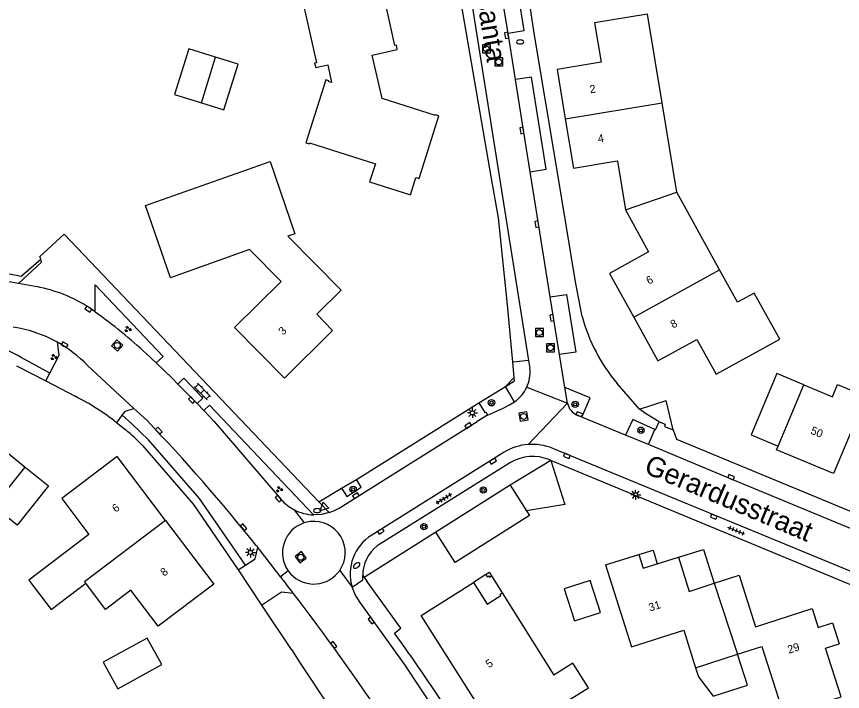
# Model space of a CAD drawing. Extents: x 136000 to 138005, y 398500 to 400500.
# Drawn here: x 137593.5 to 137696.7, y 400127.8 to 400212.1 of the extents above; entities that cross this region are included whole.
import ezdxf

# ---------------------------------------------------------------- set-up
doc = ezdxf.new("R2010")
doc.units = 0
for name, color, linetype in [('gg-afsc-erfafscheiding', 7, 'Continuous'), ('gg-afsc-haag', 7, 'Continuous'), ('gg-afsc-hekwerk', 7, 'Continuous'), ('gg-anno-huisnummerreeks BGT', 7, 'Continuous'), ('gg-anno-openbare ruimte label', 7, 'Continuous'), ('gg-bbg-bijgebouw', 7, 'Continuous'), ('gg-bbg-gedigitaliseerde bebouwing', 7, 'Continuous'), ('gg-bbg-hoofdgebouw', 7, 'Continuous'), ('gg-bbg-luifel en loopbrug', 7, 'Continuous'), ('gg-bbg-onder overbouw', 7, 'Continuous'), ('gg-bbg-pand overbouw', 7, 'Continuous'), ('gg-bbg-pilaar onder overbouw', 7, 'Continuous'), ('gg-bbg-pilaar pand', 7, 'Continuous'), ('gg-bbg-tussenscheiding', 7, 'Continuous'), ('gg-knt-onverhard', 7, 'Continuous'), ('gg-knt-verharding', 7, 'Continuous'), ('gg-knt-verharding nz', 7, 'Continuous'), ('gt-grn-groengrens', 7, 'Continuous'), ('gt-grn-weggrens', 7, 'Continuous'), ('gt-symb-boom', 7, 'Continuous'), ('gt-symb-brandkraan', 7, 'Continuous'), ('gt-symb-groenvak', 7, 'Continuous'), ('gt-symb-klinker verharding', 7, 'Continuous'), ('gt-symb-kolk', 7, 'Continuous'), ('gt-symb-lichtmast', 7, 'Continuous'), ('gt-symb-rioolschacht', 7, 'Continuous'), ('gt-symb-tegel verharding', 7, 'Continuous'), ('gt-symb-waterafsluiter', 7, 'Continuous')]:
    doc.layers.add(name, color=color, linetype=linetype)

# ---------------------------------------------------------------- blocks, each defined once
blk = doc.blocks.new('gt0-LMAST')
at = {"layer": 'gt-symb-lichtmast'}
for p, q in [((-0.18, 0.17), (-0.45, 0.44)), ((-0.01, 0.25), (-0.01, 0.62)), ((0.17, 0.17), (0.44, 0.44)), ((-0.26, 0), (-0.63, 0)), ((-0.18, -0.18), (-0.45, -0.45)), ((-0.01, -0.25), (-0.01, -0.63)), ((0.44, -0.45), (0.17, -0.18)), ((0.24, 0), (0.62, 0))]:
    blk.add_line(p, q, dxfattribs=at)
blk.add_circle((-0.01, 0), 0.25, dxfattribs=at)
blk = doc.blocks.new('gt0-BOOM')
at = {"layer": 'gt-symb-boom'}
for radius in [0.4, 0.2]:
    blk.add_circle((0, 0), radius, dxfattribs=at)
blk = doc.blocks.new('gt0-KOLK')
at = {"layer": 'gt-symb-kolk'}
blk.add_lwpolyline([(0, 0), (0.37, 0), (0.37, 0.4), (-0.38, 0.4), (-0.38, 0), (0, 0)], dxfattribs=at)
blk = doc.blocks.new('gt0-TEG1')
at = {"layer": 'gt-symb-tegel verharding'}
for p, q in [((-1.12, 0), (1.12, 0)), ((-0.9, -0.25), (-0.9, 0.25)), ((-0.45, -0.25), (-0.45, 0.25)), ((0, -0.25), (0, 0.25)), ((0.45, -0.25), (0.45, 0.25)), ((0.9, -0.25), (0.9, 0.25))]:
    blk.add_line(p, q, dxfattribs=at)
blk = doc.blocks.new('gt0-RS')
at = {"layer": 'gt-symb-rioolschacht'}
blk.add_lwpolyline([(-0.5, -0.5), (0.5, -0.5), (0.5, 0.5), (-0.5, 0.5)], close=True, dxfattribs=at)
blk.add_circle((0, 0), 0.375, dxfattribs=at)
blk = doc.blocks.new('gt0-BR')
at = {"layer": 'gt-symb-brandkraan'}
for centre, radius, start, end in [((-0.24, 0), 0.206, 107.5669, 252.4331), ((0.6, -2.66), 3, 106.892, 107.5669), ((0, -0.69), 0.938, 73.108, 106.892), ((-0.6, -2.66), 3, 72.4331, 73.108), ((0.24, 0), 0.206, 287.567, 72.4331), ((0.6, 2.66), 3, 252.4331, 253.108), ((0, 0.69), 0.938, 253.108, 286.8921), ((-0.6, 2.66), 3, 286.8921, 287.567)]:
    blk.add_arc(centre, radius, start, end, dxfattribs=at)
blk = doc.blocks.new('gt0-GRVAK')
at = {"layer": 'gt-symb-groenvak'}
for p, q in [((-0.11, 0.19), (-0.23, 0.24)), ((-0.18, 0.15), (0.09, 0.15)), ((-0.09, 0.21), (-0.16, 0.32)), ((-0.05, 0.21), (-0.05, 0.39)), ((0, 0.21), (0.06, 0.32)), ((0.01, 0.19), (0.13, 0.24)), ((0.26, -0.05), (0.2, 0.06)), ((0.3, -0.05), (0.3, 0.13)), ((0.35, -0.05), (0.41, 0.06)), ((-0.24, -0.23), (-0.36, -0.18)), ((-0.32, -0.26), (-0.05, -0.26)), ((-0.23, -0.21), (-0.29, -0.1)), ((-0.18, -0.2), (-0.18, -0.02)), ((-0.14, -0.21), (-0.07, -0.1)), ((-0.12, -0.23), (0, -0.18)), ((0.24, -0.07), (0.12, -0.02)), ((0.17, -0.11), (0.44, -0.11)), ((0.37, -0.07), (0.49, -0.02))]:
    blk.add_line(p, q, dxfattribs=at)
blk = doc.blocks.new('gt0-WAFSL')
at = {"layer": 'gt-symb-waterafsluiter'}
for p, q in [((-0.5, -0.33), (0, 0.67)), ((0, 0.67), (0.5, -0.33)), ((0.5, -0.33), (-0.5, -0.33))]:
    blk.add_line(p, q, dxfattribs=at)
blk = doc.blocks.new('gt0-KL1')
at = {"layer": 'gt-symb-klinker verharding'}
for p, q in [((-1.15, 0.3), (1.15, 0.3)), ((-1, -0.3), (-1, 0.3)), ((-0.5, 0.3), (-0.5, 0.45)), ((0, -0.3), (0, 0.3)), ((0.5, 0.3), (0.5, 0.45)), ((1, -0.3), (1, 0.3)), ((-1.15, -0.3), (1.15, -0.3)), ((-0.5, -0.45), (-0.5, -0.3)), ((0.5, -0.45), (0.5, -0.3))]:
    blk.add_line(p, q, dxfattribs=at)

msp = doc.modelspace()

# ---------------------------------------------------------------- linework, layer by layer
at = {"layer": 'gg-afsc-erfafscheiding'}
for p, q in [((137599.48, 400184.94), (137631.3, 400151.54)), ((137675.59, 400160.52), (137674.72, 400164.2))]:
    msp.add_line(p, q, dxfattribs=at)
msp.add_lwpolyline([(137572.09, 400184.4), (137573.63, 400182.98), (137574.24, 400183.61), (137594.07, 400179.72), (137596.53, 400181.85)], dxfattribs=at)
at = {"layer": 'gg-afsc-haag'}
for p, q in [((137654.63, 400165.95), (137655.69, 400167.04)), ((137651.27, 400163.9), (137654.63, 400165.95)), ((137634.12, 400153.22), (137635.98, 400154.33))]:
    msp.add_line(p, q, dxfattribs=at)
at = {"layer": 'gg-afsc-hekwerk'}
msp.add_line((137628.97, 400131.36), (137635.4, 400121.74), dxfattribs=at)
at = {"layer": 'gg-bbg-bijgebouw'}
for p, q in [((137616.61, 400201.37), (137618.38, 400207.07)), ((137655.21, 400153.61), (137645.92, 400147.74)), ((137655.21, 400153.61), (137657.24, 400150.39))]:
    msp.add_line(p, q, dxfattribs=at)
for points in [[(137618.38, 400207.07), (137615.04, 400208.12), (137613.26, 400202.41), (137616.61, 400201.37)], [(137594.59, 400155.86), (137597.51, 400153.5), (137593.57, 400148.61), (137590.65, 400150.97)], [(137657.24, 400150.39), (137657.61, 400149.8), (137648.33, 400143.93), (137645.92, 400147.74)], [(137663.25, 400136.65), (137666.5, 400137.69), (137665.22, 400141.71), (137661.95, 400140.65), (137663.25, 400136.65)], [(137606.19, 400128.17), (137611.66, 400131.18), (137609.84, 400134.49), (137604.35, 400131.5), (137606.19, 400128.17)]]:
    msp.add_lwpolyline(points, dxfattribs=at)
at = {"layer": 'gg-bbg-gedigitaliseerde bebouwing'}
msp.add_line((137678.39, 400130.8), (137683.61, 400132.48), dxfattribs=at)
for points in [[(137696.14, 400166.16), (137700.76, 400164.25), (137704.42, 400165.31), (137706.98, 400158.13)], [(137667.12, 400143.63), (137670.38, 400133.39), (137676.9, 400135.48), (137678.39, 400130.8)], [(137683.61, 400132.48), (137686.67, 400133.46), (137689.42, 400124.87), (137696.57, 400127.16), (137694.62, 400133.25), (137696.34, 400133.8)]]:
    msp.add_lwpolyline(points, dxfattribs=at)
at = {"layer": 'gg-bbg-hoofdgebouw'}
for p, q in [((137676.03, 400190.22), (137674.2, 400201.36)), ((137681.38, 400180.51), (137676.03, 400190.22)), ((137688.7, 400158.47), (137691.91, 400166.14)), ((137667.12, 400143.63), (137671.27, 400144.93)), ((137673.59, 400143.78), (137676.24, 400144.6)), ((137654.22, 400140.17), (137660.67, 400129.86))]:
    msp.add_line(p, q, dxfattribs=at)
for points in [[(137628.06, 400219.56), (137631, 400206.35), (137630.77, 400206.31), (137630.91, 400205.77), (137632.41, 400206.1), (137632.89, 400203.89), (137632.53, 400204.01), (137632.56, 400204.11), (137632.15, 400204.24), (137629.68, 400196.39)], [(137629.68, 400196.39), (137630.09, 400196.26), (137630.12, 400196.37), (137638.36, 400193.76), (137637.63, 400191.48), (137642.73, 400189.86), (137643.42, 400192.04), (137643.83, 400191.91), (137646.31, 400199.75), (137645.9, 400199.88), (137645.87, 400199.79), (137639.2, 400201.9), (137637.97, 400207.34), (137641.1, 400208.02), (137641, 400208.56), (137640.79, 400208.52), (137639.69, 400213.46)], [(137674.2, 400201.36), (137672.37, 400212.46), (137665.76, 400211.37), (137666.57, 400206.44), (137661.08, 400205.54), (137662.09, 400199.38)], [(137662.09, 400199.38), (137663.11, 400193.21), (137668.59, 400194.11), (137668.61, 400194.1), (137669.63, 400188.02)], [(137609.63, 400188.56), (137625.19, 400194.04), (137628.3, 400185.01)], [(137628.3, 400185.01), (137627.43, 400184.7), (137634.08, 400177.95), (137631.04, 400174.95), (137633.02, 400172.94), (137626.99, 400166.98), (137620.75, 400173.3), (137626.58, 400179.05), (137622.64, 400183.04), (137612.74, 400179.5), (137609.63, 400188.56)], [(137669.63, 400188.02), (137672.51, 400182.77), (137667.64, 400180.06), (137670.66, 400174.59)], [(137670.66, 400174.59), (137673.68, 400169.12), (137678.55, 400171.81), (137680.96, 400167.45), (137688.9, 400171.84), (137685.72, 400177.61), (137683.62, 400176.46), (137681.38, 400180.51)], [(137590.65, 400150.97), (137587.59, 400153.44), (137588.04, 400155.09), (137577.3, 400158.04), (137579.58, 400166.23), (137585.89, 400164.49), (137586.15, 400165.46), (137590.6, 400164.24), (137590.34, 400163.25), (137590.65, 400163.16), (137589.72, 400159.79), (137594.59, 400155.86)], [(137691.91, 400166.14), (137695.48, 400164.64), (137696.14, 400166.16)], [(137706.98, 400158.13), (137703.65, 400156.94), (137702.48, 400160.23), (137698.5, 400161.9), (137695.64, 400155.05), (137688.5, 400158), (137688.7, 400158.47)], [(137612.13, 400149.2), (137606.09, 400157.18), (137599.15, 400151.94), (137602.56, 400147.42), (137595.03, 400141.73), (137597.82, 400138.07), (137602.15, 400141.34)], [(137612.13, 400149.2), (137618.16, 400141.22), (137611.22, 400135.98), (137607.81, 400140.49), (137604.62, 400138.07), (137602.15, 400141.34)], [(137671.27, 400144.93), (137671.81, 400143.22), (137673.59, 400143.78)], [(137676.24, 400144.6), (137677.57, 400140.33), (137680.71, 400141.34)], [(137680.71, 400141.34), (137683.84, 400142.34), (137685.87, 400135.92), (137692.94, 400138.19), (137693.69, 400135.81), (137695.5, 400136.4), (137696.34, 400133.8)], [(137655.31, 400121.77), (137654.34, 400121.15), (137644.08, 400137.32), (137650.63, 400141.46)], [(137662.6, 400126.77), (137664.99, 400128.27), (137663.06, 400131.35), (137660.67, 400129.86)]]:
    msp.add_lwpolyline(points, dxfattribs=at)
at = {"layer": 'gg-bbg-luifel en loopbrug'}
msp.add_line((137660.29, 400156.7), (137655.21, 400153.61), dxfattribs=at)
for points in [[(137616.61, 400201.37), (137619.4, 400200.49), (137621.21, 400206.18), (137618.38, 400207.07)], [(137691.91, 400166.14), (137688.54, 400167.55), (137685.32, 400159.88), (137688.7, 400158.47)], [(137660.29, 400156.7), (137662.06, 400151.2), (137657.24, 400150.39)], [(137671.27, 400144.93), (137673.06, 400145.49), (137673.59, 400143.78)], [(137676.24, 400144.6), (137679.38, 400145.58), (137680.71, 400141.34)], [(137678.39, 400130.8), (137678.76, 400129.67), (137680.57, 400127.23), (137684.86, 400128.6), (137683.61, 400132.48)]]:
    msp.add_lwpolyline(points, dxfattribs=at)
at = {"layer": 'gg-bbg-onder overbouw'}
msp.add_lwpolyline([(137650.63, 400141.46), (137652.35, 400138.73), (137654.06, 400139.81), (137653.95, 400140), (137654.22, 400140.17)], dxfattribs=at)
at = {"layer": 'gg-bbg-pand overbouw'}
for p, q in [((137652.15, 400142.43), (137650.63, 400141.46)), ((137652.89, 400142.26), (137654.22, 400140.17))]:
    msp.add_line(p, q, dxfattribs=at)
at = {"layer": 'gg-bbg-pilaar onder overbouw'}
msp.add_lwpolyline([(137652.15, 400142.43), (137652.32, 400142.16), (137652.5, 400142.28), (137652.62, 400142.09), (137652.89, 400142.26)], dxfattribs=at)
at = {"layer": 'gg-bbg-pilaar pand'}
msp.add_lwpolyline([(137652.15, 400142.43), (137652.6, 400142.72), (137652.89, 400142.26)], dxfattribs=at)
at = {"layer": 'gg-bbg-tussenscheiding'}
for p, q in [((137662.09, 400199.38), (137674.2, 400201.36)), ((137669.63, 400188.02), (137676.03, 400190.22)), ((137670.66, 400174.59), (137681.38, 400180.51)), ((137590.65, 400150.97), (137594.59, 400155.86)), ((137680.71, 400141.34), (137683.61, 400132.48))]:
    msp.add_line(p, q, dxfattribs=at)
msp.add_lwpolyline([(137612.13, 400149.2), (137602, 400141.54), (137602.15, 400141.34)], dxfattribs=at)
at = {"layer": 'gg-knt-onverhard'}
for p, q in [((137597.67, 400167.6), (137594.08, 400169.57)), ((137593.51, 400168.5), (137597.17, 400166.64)), ((137606.03, 400161.41), (137607.15, 400160.5))]:
    msp.add_line(p, q, dxfattribs=at)
for points in [[(137622.11, 400143.6), (137616.38, 400151.92), (137610.02, 400159.27), (137607.94, 400161.25), (137606.72, 400162.33)], [(137609.25, 400158.56), (137615.62, 400151.2), (137621.21, 400143.01)]]:
    msp.add_lwpolyline(points, dxfattribs=at)
for centre, radius, start, end in [((137580.01, 400143.72), 29.43, 61.4437, 78.9658), ((137594.25, 400144.4), 20.63, 43.354, 51.2975)]:
    msp.add_arc(centre, radius, start, end, dxfattribs=at)
at = {"layer": 'gg-knt-verharding'}
for p, q in [((137593.74, 400178.81), (137570.63, 400182.9)), ((137596.04, 400178.4), (137593.74, 400178.81)), ((137603.35, 400175.24), (137602.58, 400175.78)), ((137610.95, 400168.87), (137609.75, 400170.01)), ((137611.83, 400169.69), (137610.95, 400168.87)), ((137657.69, 400168.17), (137657.55, 400169.17)), ((137662.06, 400165.8), (137661.38, 400169.91)), ((137602.38, 400168.57), (137608.19, 400163.18)), ((137655.69, 400167.04), (137655.52, 400168.99)), ((137597.17, 400166.64), (137597.67, 400167.6)), ((137597.17, 400166.64), (137600.83, 400164.71)), ((137614.44, 400166.95), (137613.69, 400166.23)), ((137616.1, 400163.8), (137613.69, 400166.23)), ((137671.38, 400163.11), (137668.56, 400166.29)), ((137655.75, 400164.01), (137654.63, 400165.95)), ((137662.37, 400163.83), (137662.06, 400165.8)), ((137671.38, 400163.11), (137674.72, 400164.2)), ((137608.19, 400163.18), (137609.82, 400161.67)), ((137616.93, 400162.93), (137616.1, 400163.8)), ((137635.98, 400154.33), (137651.27, 400163.9)), ((137606.03, 400161.41), (137606.72, 400162.33)), ((137652.39, 400162.34), (137651.08, 400161.55)), ((137664.18, 400162.11), (137663.54, 400162.37)), ((137669.62, 400159.87), (137664.18, 400162.11)), ((137641.24, 400155.39), (137651.08, 400161.55)), ((137672.5, 400158.68), (137669.62, 400159.87)), ((137672.5, 400158.68), (137673.27, 400160.57)), ((137698.31, 400142.59), (137660.54, 400158.2)), ((137654.47, 400157.72), (137637.91, 400147.36)), ((137660.29, 400156.7), (137660.06, 400156.79)), ((137655.26, 400156.42), (137638.58, 400146.01)), ((137631.3, 400151.54), (137634.12, 400153.22)), ((137631.3, 400151.54), (137632.6, 400150.17)), ((137645.92, 400147.74), (137636.96, 400142.06)), ((137623.47, 400146.05), (137623.67, 400145.8)), ((137621.21, 400143.01), (137622.11, 400143.6)), ((137621.21, 400143.01), (137624.11, 400138.6)), ((137636.78, 400142.32), (137636.96, 400142.06)), ((137636.96, 400142.06), (137637.28, 400141.62))]:
    msp.add_line(p, q, dxfattribs=at)
for points in [[(137664.21, 400174.67), (137663.36, 400179.02), (137661.08, 400192.92), (137658.2, 400210.06), (137653.98, 400238.2)], [(137655.52, 400168.99), (137654.89, 400176.12), (137653.75, 400186.99), (137652.88, 400191.93), (137645.43, 400235.19)], [(137596.53, 400181.85), (137596.44, 400182.18), (137599.48, 400184.94)], [(137593.74, 400178.81), (137596.62, 400181.47), (137596.53, 400181.85)], [(137603.35, 400175.24), (137603.32, 400178.63), (137611.83, 400169.69)], [(137597.67, 400167.6), (137598.83, 400169.84), (137598.61, 400171.46)], [(137613.69, 400166.23), (137612.97, 400166.95), (137610.95, 400168.87)], [(137614.44, 400166.95), (137616.81, 400164.47), (137616.1, 400163.8)], [(137654.63, 400165.95), (137655.75, 400166.63), (137655.69, 400167.04)], [(137664.18, 400162.11), (137665.22, 400164.52), (137662.06, 400165.8)], [(137652.39, 400162.34), (137654.23, 400163.18), (137655.13, 400163.63), (137655.75, 400164.01)], [(137606.72, 400162.33), (137607.11, 400162.85), (137608.19, 400163.18)], [(137616.93, 400162.93), (137617.63, 400163.61), (137630.64, 400149.89)], [(137616.93, 400162.93), (137618.22, 400161.55), (137626.57, 400151.83)], [(137651.27, 400163.9), (137652.03, 400162.67), (137652.19, 400162.74), (137652.39, 400162.34)], [(137673.81, 400161.52), (137672.13, 400162.57), (137671.38, 400163.11)], [(137673.27, 400160.57), (137670.53, 400161.82), (137669.62, 400159.87)], [(137673.27, 400160.57), (137673.39, 400160.53), (137673.81, 400161.52)], [(137673.81, 400161.52), (137674.59, 400161.21), (137674.51, 400160.94), (137675.59, 400160.52)], [(137675.59, 400160.52), (137676.01, 400159.34), (137701.97, 400148.6)], [(137699.38, 400147.5), (137698.94, 400147.7), (137682.75, 400154.41), (137672.5, 400158.68)], [(137704.58, 400138.47), (137704.21, 400138.5), (137660.29, 400156.7)], [(137632.6, 400150.17), (137633.23, 400150.42), (137633.83, 400150.74), (137641.24, 400155.39)], [(137634.12, 400153.22), (137634.79, 400152.2), (137636.6, 400153.34), (137635.98, 400154.33)], [(137632.6, 400150.17), (137631.64, 400149.95), (137630.64, 400149.89)], [(137622.11, 400143.6), (137623.32, 400144.4), (137623.67, 400145.8)], [(137635.46, 400140.86), (137636.81, 400141.76), (137636.78, 400142.32)], [(137640.74, 400135.12), (137641.55, 400135.75), (137637.28, 400141.62)], [(137624.11, 400138.6), (137626.64, 400140.27), (137628.09, 400140.12)], [(137653.76, 400113.25), (137651.14, 400117.45), (137642.1, 400131.1), (137636.37, 400139.08), (137635.83, 400139.93), (137635.46, 400140.86)]]:
    msp.add_lwpolyline(points, dxfattribs=at)
for centre, radius, start, end in [((137592.59, 400160.31), 18.42, 57.1476, 79.1983), ((137564.89, 400121.6), 66, 47.1788, 54.3556), ((137685.66, 400180.5), 22.23, 195.2025, 219.7446), ((137590.72, 400157.26), 16.25, 60.9408, 81.5791), ((137590.71, 400157.26), 16.25, 44.1099, 60.9045), ((137653.18, 400167.74), 4.52, 334.9631, 5.4065), ((137653.18, 400167.74), 4.52, 304.5932, 335.036), ((137588.15, 400138.99), 28.67, 51.4354, 63.7522), ((137664.29, 400164.17), 1.94, 189.8339, 247.5334), ((137441.12, 400000.41), 233.38, 38.6139, 43.7076), ((137657.98, 400151.95), 6.76, 94.5226, 121.2933), ((137657.98, 400151.94), 6.76, 67.7647, 94.5147), ((137658.03, 400151.82), 5.37, 67.7327, 121.0063), ((137630.86, 400155.58), 5.7, 221.1699, 241.997), ((137630.85, 400155.58), 5.69, 242.0882, 267.962), ((137630.67, 400145.16), 3.92, 108.3856, 215.4006), ((137630.67, 400145.16), 3.92, 96.7901, 108.362), ((137630.67, 400145.16), 3.92, 325.4296, 96.787), ((137640.89, 400142.52), 5.68, 121.6429, 196.9706), ((137346.03, 399925.43), 354.46, 37.6921, 38.4401), ((137641.46, 400142.32), 4.68, 127.9359, 179.9944), ((137630.67, 400145.17), 3.92, 215.4162, 319.7657), ((137630.64, 400145.19), 3.96, 319.769, 325.3649), ((137339.93, 399920.71), 362.18, 37.2849, 37.6922), ((137344.21, 399924.05), 356.76, 34.1103, 37.2747), ((137403.49, 399964.01), 292.52, 31.1472, 35.7993)]:
    msp.add_arc(centre, radius, start, end, dxfattribs=at)
at = {"layer": 'gg-knt-verharding nz'}
for p, q in [((137657.55, 400169.17), (137647.16, 400234.39)), ((137654.94, 400210.08), (137651.9, 400229.09)), ((137655.87, 400204.27), (137654.94, 400210.08)), ((137657.55, 400169.17), (137655.52, 400168.99))]:
    msp.add_line(p, q, dxfattribs=at)
for points in [[(137654.94, 400210.08), (137656.96, 400210.41), (137653.91, 400229.42), (137651.9, 400229.09)], [(137657.7, 400192.76), (137659.69, 400193.08), (137657.88, 400204.59), (137655.87, 400204.27)], [(137657.7, 400192.76), (137656.86, 400197.95), (137655.87, 400204.27)], [(137660.22, 400177.13), (137658.74, 400186.25), (137657.7, 400192.76)], [(137660.22, 400177.13), (137662.23, 400177.44), (137663.41, 400170.21), (137661.38, 400169.91)], [(137661.38, 400169.91), (137660.62, 400174.54), (137660.22, 400177.13)]]:
    msp.add_lwpolyline(points, dxfattribs=at)
at = {"layer": 'gt-grn-groengrens'}
for p, q in [((137624.11, 400138.6), (137627.85, 400133.07)), ((137627.85, 400133.07), (137627.86, 400133.06)), ((137627.86, 400133.06), (137628.97, 400131.36))]:
    msp.add_line(p, q, dxfattribs=at)
at = {"layer": 'gt-grn-weggrens'}
for p, q in [((137657.28, 400165.83), (137662.37, 400163.83)), ((137662.37, 400163.83), (137657.45, 400158.68)), ((137628.18, 400150.55), (137629.44, 400148.88)), ((137627.48, 400142.9), (137626.52, 400142.16)), ((137633.9, 400142.94), (137635.46, 400140.86))]:
    msp.add_line(p, q, dxfattribs=at)

# ---------------------------------------------------------------- block references
at = {"layer": 'gt-symb-boom'}
for p in [(137652.87, 400163.9), (137663.33, 400163.7), (137671.56, 400160.46), (137635.58, 400153.08), (137651.85, 400153), (137644.43, 400148.42)]:
    msp.add_blockref('gt0-BOOM', p, dxfattribs=at)
at = {"layer": 'gt-symb-brandkraan'}
for p in [(137656.45, 400208.97), (137631.08, 400150.42)]:
    msp.add_blockref('gt0-BR', p, dxfattribs=at)
at = {"layer": 'gt-symb-brandkraan', "rotation": 32.13289585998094}
msp.add_blockref('gt0-BR', (137636.02, 400143.57), dxfattribs=at)
at = {"layer": 'gt-symb-groenvak'}
for p in [(137607.41, 400173.09), (137598.16, 400169.59), (137626.35, 400153.08)]:
    msp.add_blockref('gt0-GRVAK', p, dxfattribs=at)
at = {"layer": 'gt-symb-klinker verharding', "rotation": -45.405196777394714}
msp.add_blockref('gt0-KL1', (137616.74, 400165.3), dxfattribs=at)
at = {"layer": 'gt-symb-kolk'}
for p, rotation in [((137654.97, 400209.83), 99.03513580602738), ((137656.86, 400197.95), 98.93696752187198), ((137658.74, 400186.25), 99.03513580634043), ((137602.38, 400175.42), -33.99203971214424), ((137660.62, 400174.54), 98.83880232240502), ((137599.42, 400170.98), -32.2118973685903), ((137615.27, 400164.08), -45.729326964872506), ((137663.78, 400162.27), -21.39381986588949), ((137650.07, 400160.9), 32.752439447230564), ((137611.15, 400160.28), -46.98610658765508), ((137653.17, 400156.43), 32.005383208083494), ((137662.22, 400157.07), -22.461175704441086), ((137682.75, 400154.41), -22.51620217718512), ((137636.04, 400152.12), 32.005383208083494), ((137626.08, 400151.79), -49.01346678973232), ((137680.59, 400149.48), -22.461175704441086), ((137621.73, 400148.23), -51.009005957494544), ((137639.16, 400147.67), 32.005383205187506), ((137637.68, 400136.56), -54.035843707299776), ((137632.99, 400133.53), -54.035843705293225)]:
    msp.add_blockref('gt0-KOLK', p, dxfattribs=dict(at, rotation=rotation))
at = {"layer": 'gt-symb-lichtmast'}
for p in [(137650.49, 400162.63), (137670.9, 400152.4), (137622.75, 400145.21)]:
    msp.add_blockref('gt0-LMAST', p, dxfattribs=at)
at = {"layer": 'gt-symb-rioolschacht'}
for p in [(137652.23, 400208.11), (137653.78, 400206.48), (137658.86, 400172.67), (137660.24, 400170.78)]:
    msp.add_blockref('gt0-RS', p, dxfattribs=at)
for p, rotation in [((137606.1, 400171.06), 48.11919017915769), ((137656.88, 400162.19), 8.972626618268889), ((137629.03, 400144.6), -54.035843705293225)]:
    msp.add_blockref('gt0-RS', p, dxfattribs=dict(at, rotation=rotation))
at = {"layer": 'gt-symb-tegel verharding'}
for p, rotation in [((137646.9, 400151.91), -148.40750843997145), ((137683.46, 400147.9), 157.30524441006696)]:
    msp.add_blockref('gt0-TEG1', p, dxfattribs=dict(at, rotation=rotation))
at = {"layer": 'gt-symb-waterafsluiter', "rotation": 133.25692965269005}
msp.add_blockref('gt0-WAFSL', (137631.95, 400150.87), dxfattribs=at)

# ---------------------------------------------------------------- texts
at = {"layer": 'gg-anno-huisnummerreeks BGT'}
for s, rotation, p in [('2', 9.3, (137665.23, 400202.55)), ('4', 9.3, (137666.25, 400196.38)), ('6', 28.9, (137672.55, 400178.63)), ('8', 28.9, (137675.57, 400173.16)), ('3', 44.6, (137626.83, 400172.28)), ('50', 337.5, (137692.67, 400160.06)), ('6', 37.1, (137605.91, 400150.14)), ('8', 37.1, (137611.95, 400142.16)), ('31', 17.8, (137672.7, 400137.81)), ('29', 17.8, (137690.06, 400132.54)), ('5', 32.4, (137652.54, 400130.72))]:
    msp.add_text(s, height=1, rotation=rotation, dxfattribs=at).set_placement(p)
at = {"layer": 'gg-anno-openbare ruimte label'}
for s, rotation, p in [('Elsanta', 279.1, (137650.55, 400217.37)), ('Gerardusstraat', 337, (137671.8, 400155.21))]:
    msp.add_text(s, height=2.5, rotation=rotation, dxfattribs=at).set_placement(p)

doc.saveas('drawing.dxf')
